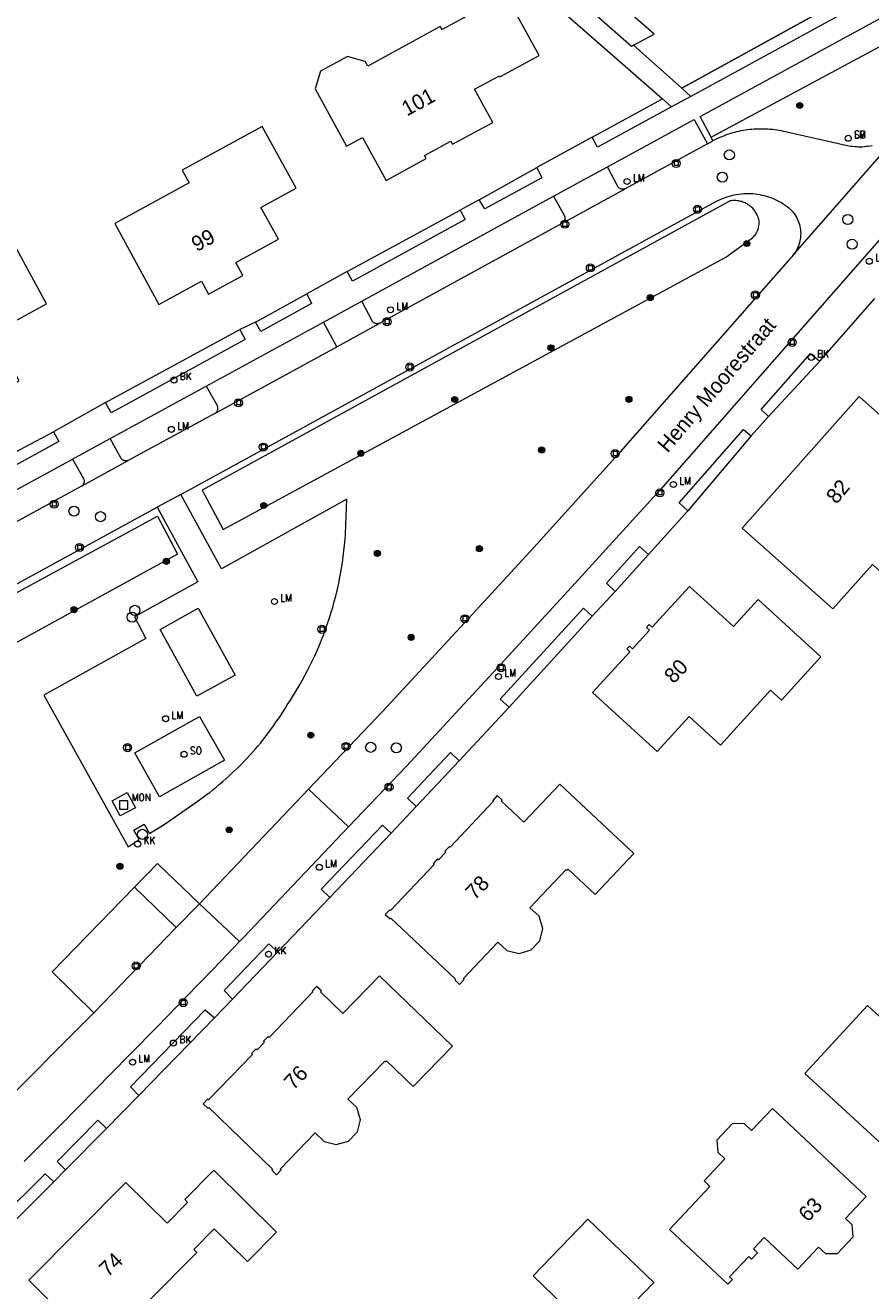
# Model space of a CAD drawing. Header units: metres. Extents: x 138165 to 154469, y 480134 to 494189.
# Tile 693 of 1056: x 147006 to 147075, y 487532 to 487637. Entities that reach past the tile are written whole.
import ezdxf

# ---------------------------------------------------------------- set-up
doc = ezdxf.new("R2010")
doc.units = ezdxf.units.M
doc.header["$LTSCALE"] = 0.001
doc.header["$MEASUREMENT"] = 0
for name, color, linetype, lineweight in [('Level 5', 7, 'Continuous', 0), ('TOP-L-terrein schutting raster hek leuning', 7, 'Continuous', 0), ('TOP-L-topo objecten punt', 7, 'Continuous', 0), ('TOP-L-topo objecten vlak', 7, 'Continuous', 0), ('TOP-T-topo huisnummering naamgeving', 7, 'Continuous', 0)]:
    doc.layers.add(name, color=color, linetype=linetype, lineweight=lineweight)
doc.styles.add('Style-INTL_ISO', font='INTL_ISO.shx')
doc.styles.add('Style-STANDARD', font='STANDARD.shx')

# ---------------------------------------------------------------- blocks, each defined once
blk = doc.blocks.new('24')
at = {"layer": 'TOP-L-topo objecten punt', "color": 7, "linetype": 'Continuous', "lineweight": 0}
for radius in [0.025, 0.0182, 0.0115, 0.005]:
    blk.add_circle((0, 0), radius, dxfattribs=at)
blk = doc.blocks.new('129')
at = {"layer": 'TOP-L-topo objecten punt', "color": 7, "linetype": 'Continuous', "lineweight": 0}
blk.add_circle((0, 0), 0.025, dxfattribs=at)
at = {"layer": 'TOP-L-topo objecten punt', "color": 7, "linetype": 'Continuous', "lineweight": 0, "style": 'Style-STANDARD'}
blk.add_text('SO', height=0.06, dxfattribs=at).set_placement((0.0483, 0))
blk = doc.blocks.new('34')
at = {"layer": 'TOP-L-topo objecten punt', "color": 7, "linetype": 'Continuous', "lineweight": 0}
for p, q in [((0.033, 0.033), (-0.034, 0.033)), ((-0.034, 0.033), (-0.034, -0.034)), ((0.033, -0.034), (0.033, 0.033)), ((-0.034, -0.034), (0.033, -0.034))]:
    blk.add_line(p, q, dxfattribs=at)
at = {"layer": 'TOP-L-topo objecten punt', "color": 7, "linetype": 'Continuous', "lineweight": 0, "style": 'Style-STANDARD'}
blk.add_text('MON', height=0.06, dxfattribs=at).set_placement((0.066, 0.033))
blk = doc.blocks.new('39')
at = {"layer": 'TOP-L-topo objecten punt', "color": 7, "linetype": 'Continuous', "lineweight": 0}
for p, q in [((0.0175, 0.0175), (-0.0175, 0.0175)), ((-0.0175, 0.0175), (-0.0175, -0.0175)), ((0.0175, 0.0175), (0.0175, -0.0175)), ((0.0175, -0.0175), (-0.0175, -0.0175))]:
    blk.add_line(p, q, dxfattribs=at)
blk.add_circle((0, 0), 0.0332, dxfattribs=at)
blk = doc.blocks.new('*U13')
at = {"layer": 'Level 5', "color": 7, "linetype": 'Continuous', "lineweight": 0}
blk.add_circle((0, 0), 0.0415, dxfattribs=at)
blk = doc.blocks.new('150')
at = {"layer": 'Level 5', "color": 7, "linetype": 'Continuous', "lineweight": 0}
blk.add_blockref('*U13', (0, 0), dxfattribs=at)
blk = doc.blocks.new('72')
at = {"layer": 'TOP-L-topo objecten punt', "color": 7, "linetype": 'Continuous', "lineweight": 0}
blk.add_circle((0, 0), 0.025, dxfattribs=at)
at = {"layer": 'TOP-L-topo objecten punt', "color": 7, "linetype": 'Continuous', "lineweight": 0, "style": 'Style-STANDARD'}
blk.add_text('BK', height=0.06, dxfattribs=at).set_placement((0.0483, 0))
blk = doc.blocks.new('16')
at = {"layer": 'TOP-L-topo objecten punt', "color": 7, "linetype": 'Continuous', "lineweight": 0}
blk.add_circle((0, 0), 0.025, dxfattribs=at)
at = {"layer": 'TOP-L-topo objecten punt', "color": 7, "linetype": 'Continuous', "lineweight": 0, "style": 'Style-STANDARD'}
blk.add_text('LM', height=0.06, dxfattribs=at).set_placement((0.0483, 0))
blk = doc.blocks.new('119')
at = {"layer": 'TOP-L-topo objecten punt', "color": 7, "linetype": 'Continuous', "lineweight": 0}
blk.add_circle((0, 0), 0.025, dxfattribs=at)
at = {"layer": 'TOP-L-topo objecten punt', "color": 7, "linetype": 'Continuous', "lineweight": 0, "style": 'Style-STANDARD'}
blk.add_text('KK', height=0.06, dxfattribs=at).set_placement((0.0483, 0))
blk = doc.blocks.new('175')
at = {"layer": 'TOP-L-topo objecten punt', "color": 7, "linetype": 'Continuous', "lineweight": 0}
blk.add_circle((0, 0), 0.025, dxfattribs=at)
at = {"layer": 'TOP-L-topo objecten punt', "color": 7, "linetype": 'Continuous', "lineweight": 0, "style": 'Style-STANDARD'}
blk.add_text('SB', height=0.06, dxfattribs=at).set_placement((0.0483, 0))

msp = doc.modelspace()

# ---------------------------------------------------------------- linework, layer by layer
at = {"layer": 'TOP-L-terrein schutting raster hek leuning', "flags": 128}
msp.add_lwpolyline([(147079.08, 487650.08), (147084.38, 487645.03), (147059.62, 487631.35), (147055.64, 487634.89)], dxfattribs=at)
at = {"layer": 'TOP-L-topo objecten vlak', "flags": 128}
for points in [[(147041.88, 487644.73), (147041.84, 487644.68), (147058.02, 487630.47)], [(147059.62, 487631.35), (147084.38, 487645.03)], [(147085.13, 487644.24), (147060.34, 487630.68)], [(147062.02, 487627.32), (147061.11, 487629.02), (147086.28, 487642.77)], [(147062.02, 487627.32), (147086.16, 487640.35), (147086.28, 487642.77)], [(147055.64, 487634.89), (147057.33, 487635.81), (147050.21, 487642.07)], [(147055.64, 487634.89), (147055.46, 487634.79), (147048.91, 487640.59)], [(147033.76, 487633.18), (147033.55, 487633.55), (147032.09, 487633.98), (147029.86, 487632.76), (147029.43, 487631.29), (147032.01, 487626.58), (147033.33, 487627.29), (147035.26, 487623.75), (147038.57, 487625.56), (147038.43, 487625.82), (147040.59, 487627), (147040.73, 487626.74), (147044.04, 487628.54), (147042.55, 487631.27), (147044.59, 487632.38), (147044.64, 487632.29), (147047.86, 487634.06), (147044.99, 487639.32), (147041.76, 487637.56), (147041.9, 487637.29), (147039.87, 487636.18), (147039.72, 487636.44), (147033.76, 487633.18)], [(147059.62, 487631.35), (147055.64, 487634.89)], [(147088, 487632.7), (147064.46, 487605.86), (147057.84, 487598.31), (147050.83, 487590.57), (147044.11, 487583.24), (147036.94, 487575.51), (147032.18, 487570.5)], [(147060.34, 487630.68), (147059.62, 487631.35)], [(147052.23, 487627.31), (147058.02, 487630.47)], [(147058.76, 487629.82), (147052.68, 487626.49), (147052.23, 487627.31)], [(147058.02, 487630.47), (147058.76, 487629.82)], [(147060.34, 487630.68), (147058.76, 487629.82)], [(147053.48, 487624.88), (147060.62, 487628.77), (147061.71, 487626.78)], [(147018.48, 487624.6), (147019.05, 487623.55), (147012.93, 487620.2), (147016.57, 487613.53), (147020.08, 487615.45), (147020.66, 487614.4), (147023.47, 487615.93), (147022.89, 487616.99), (147026.4, 487618.91), (147024.96, 487621.54), (147027.86, 487623.12), (147025.08, 487628.21), (147018.48, 487624.6)], [(147075.26, 487626.61), (147075.1, 487626.58), (147074.94, 487626.56), (147074.78, 487626.54), (147074.62, 487626.52), (147074.46, 487626.51), (147074.32, 487626.51), (147074.15, 487626.51), (147073.99, 487626.52), (147073.83, 487626.53), (147073.67, 487626.54), (147073.51, 487626.56), (147073.35, 487626.59), (147068, 487627.79), (147067.8, 487627.83), (147067.62, 487627.86), (147067.43, 487627.89), (147067.25, 487627.92), (147067.07, 487627.94), (147066.89, 487627.96), (147066.7, 487627.97), (147066.52, 487627.98), (147066.33, 487627.99), (147066.12, 487627.99), (147065.94, 487627.99), (147065.75, 487627.98), (147065.57, 487627.97), (147065.38, 487627.96), (147065.2, 487627.94), (147065.02, 487627.92), (147064.83, 487627.89), (147064.65, 487627.86), (147064.47, 487627.83), (147064.29, 487627.79), (147064.11, 487627.75), (147063.93, 487627.7), (147063.73, 487627.65), (147063.55, 487627.59), (147063.37, 487627.54), (147063.2, 487627.48), (147063.03, 487627.41), (147062.86, 487627.34), (147062.68, 487627.27), (147062.49, 487627.19), (147062.33, 487627.11), (147062.16, 487627.02)], [(147068.75, 487617.57), (147078.03, 487628.17)], [(147052.23, 487627.31), (147047.66, 487624.81)], [(147061.71, 487626.78), (147054.94, 487623.07)], [(147061.71, 487626.78), (147062.16, 487627.02)], [(147062.16, 487627.02), (147062.02, 487627.32)], [(147042.93, 487622.16), (147047.66, 487624.81)], [(147047.66, 487624.81), (147048.09, 487623.98), (147043.39, 487621.41), (147042.93, 487622.16)], [(147049.05, 487622.45), (147053.48, 487624.88)], [(147054.94, 487623.07), (147054.9, 487623.06), (147054.86, 487623.05), (147054.82, 487623.04), (147054.78, 487623.03), (147054.74, 487623.03), (147054.7, 487623.04), (147054.67, 487623.04), (147054.63, 487623.05), (147054.59, 487623.06), (147054.55, 487623.07), (147054.52, 487623.09), (147054.48, 487623.11), (147054.45, 487623.13), (147054.42, 487623.15), (147054.39, 487623.17), (147054.36, 487623.21), (147053.48, 487624.88)], [(147018.36, 487597.88), (147062.47, 487622.04), (147062.64, 487622.13), (147062.81, 487622.21), (147062.98, 487622.28), (147063.17, 487622.36), (147063.35, 487622.42), (147063.53, 487622.47), (147063.73, 487622.53), (147063.92, 487622.57), (147064.12, 487622.61), (147064.31, 487622.63), (147064.5, 487622.66), (147064.69, 487622.67), (147064.87, 487622.68), (147065.06, 487622.68), (147065.25, 487622.68), (147065.44, 487622.67), (147065.65, 487622.65), (147065.83, 487622.62), (147066.02, 487622.59), (147066.2, 487622.55), (147066.39, 487622.51), (147066.57, 487622.46), (147066.75, 487622.4), (147066.93, 487622.34), (147067.12, 487622.27), (147067.29, 487622.19), (147067.46, 487622.11), (147067.63, 487622.02), (147067.8, 487621.93), (147067.96, 487621.83), (147068.11, 487621.73), (147068.28, 487621.61), (147068.4, 487621.52), (147068.51, 487621.41), (147068.62, 487621.31), (147068.72, 487621.2), (147068.81, 487621.08), (147068.86, 487621.02), (147068.91, 487620.94), (147068.99, 487620.82), (147069.06, 487620.68), (147069.13, 487620.55), (147069.19, 487620.41), (147069.24, 487620.27), (147069.28, 487620.13), (147069.32, 487619.98), (147069.35, 487619.83), (147069.37, 487619.68), (147069.38, 487619.53), (147069.39, 487619.38), (147069.38, 487619.23), (147069.37, 487619.08), (147069.35, 487618.93), (147069.33, 487618.78), (147069.29, 487618.64), (147069.25, 487618.49), (147069.2, 487618.35), (147069.14, 487618.21), (147069.08, 487618.08), (147069.01, 487617.95), (147068.93, 487617.82), (147068.84, 487617.69), (147068.75, 487617.57)], [(147049.79, 487620.24), (147054.94, 487623.07)], [(147065.51, 487621.38), (147065.44, 487621.46), (147065.37, 487621.52), (147065.31, 487621.58), (147065.23, 487621.65), (147065.14, 487621.71), (147065.07, 487621.76), (147064.98, 487621.82), (147064.9, 487621.86), (147064.82, 487621.9), (147064.73, 487621.94), (147064.63, 487621.98), (147064.54, 487622.01), (147064.46, 487622.03), (147064.36, 487622.06), (147064.27, 487622.08), (147064.16, 487622.09), (147064.06, 487622.1), (147063.97, 487622.1), (147063.88, 487622.1), (147063.78, 487622.1), (147063.67, 487622.09), (147063.58, 487622.08), (147020.12, 487598.25), (147021.86, 487595.01), (147063.24, 487617.45), (147065.43, 487619.03), (147065.5, 487619.1), (147065.57, 487619.18), (147065.63, 487619.26), (147065.69, 487619.34), (147065.75, 487619.43), (147065.8, 487619.53), (147065.84, 487619.62), (147065.88, 487619.72), (147065.91, 487619.82), (147065.93, 487619.92), (147065.95, 487620.02), (147065.97, 487620.12), (147065.97, 487620.22), (147065.97, 487620.33), (147065.97, 487620.42), (147065.95, 487620.53), (147065.93, 487620.62), (147065.9, 487620.72), (147065.86, 487620.8), (147065.82, 487620.9), (147065.78, 487620.99), (147065.73, 487621.07), (147065.68, 487621.14), (147065.63, 487621.23), (147065.56, 487621.31), (147065.51, 487621.38)], [(147033.27, 487613.82), (147049.05, 487622.45)], [(147042.93, 487622.16), (147041.36, 487621.3)], [(147049.05, 487622.45), (147049.95, 487620.85), (147049.96, 487620.81), (147049.97, 487620.77), (147049.98, 487620.73), (147049.99, 487620.68), (147049.99, 487620.64), (147049.98, 487620.6), (147049.98, 487620.56), (147049.97, 487620.52), (147049.96, 487620.48), (147049.94, 487620.44), (147049.92, 487620.4), (147049.9, 487620.36), (147049.88, 487620.33), (147049.85, 487620.29), (147049.82, 487620.27), (147049.79, 487620.24)], [(146989.75, 487610.27), (146994.55, 487601.5), (147005.08, 487607.25), (147002.92, 487611.2), (147007.31, 487613.6), (147003.47, 487620.62), (146995.57, 487616.3), (146996.77, 487614.11), (146989.75, 487610.27)], [(147032.07, 487616.26), (147041.36, 487621.3)], [(147041.36, 487621.3), (147041.78, 487620.54), (147032.51, 487615.45), (147032.07, 487616.26)], [(147049.79, 487620.24), (147034.74, 487611.99)], [(147068.75, 487617.57), (147068.65, 487617.46), (147068.6, 487617.41), (147068.54, 487617.35), (147054.14, 487600.97), (147047.42, 487593.53), (147041.72, 487587.31), (147034.99, 487580.05), (147028.89, 487573.61)], [(147032.07, 487616.26), (147028.75, 487614.41)], [(147024.52, 487612.09), (147028.75, 487614.41)], [(147028.75, 487614.41), (147029.14, 487613.63), (147024.95, 487611.32), (147024.52, 487612.09)], [(147030.11, 487612.09), (147033.27, 487613.82)], [(147034.74, 487611.99), (147034.7, 487611.98), (147034.67, 487611.97), (147034.63, 487611.96), (147034.58, 487611.95), (147034.54, 487611.95), (147034.5, 487611.95), (147034.46, 487611.96), (147034.42, 487611.96), (147034.39, 487611.97), (147034.35, 487611.99), (147034.31, 487612.01), (147034.27, 487612.03), (147034.24, 487612.05), (147034.21, 487612.08), (147034.18, 487612.1), (147034.15, 487612.14), (147033.27, 487613.82)], [(147070.96, 487608.87), (147075.49, 487614.04)], [(147020.46, 487606.81), (147030.11, 487612.09)], [(147024.52, 487612.09), (147023.22, 487611.48)], [(147031.22, 487610.06), (147030.11, 487612.09)], [(147012.18, 487605.47), (147023.22, 487611.48)], [(147023.22, 487611.48), (147023.68, 487610.66), (147012.64, 487604.62), (147012.18, 487605.47)], [(147031.22, 487610.06), (147034.74, 487611.99)], [(147021.18, 487604.56), (147031.22, 487610.06)], [(147066.73, 487604.32), (147066.14, 487604.9), (147070.2, 487609.5), (147070.96, 487608.87)], [(147070.96, 487608.87), (147066.73, 487604.32)], [(147079.02, 487595.1), (147078.42, 487595.64), (147084.34, 487602.28), (147079.11, 487606.94), (147076.45, 487603.95), (147074.21, 487605.95), (147064.57, 487595.12), (147072.04, 487588.47), (147075.3, 487592.12), (147076.79, 487590.79), (147079.91, 487594.31), (147079.02, 487595.1)], [(147012.56, 487602.51), (147020.46, 487606.81)], [(147020.46, 487606.81), (147021.33, 487605.26), (147021.35, 487605.21), (147021.37, 487605.17), (147021.39, 487605.12), (147021.39, 487605.08), (147021.4, 487605.03), (147021.4, 487604.98), (147021.4, 487604.92), (147021.39, 487604.88), (147021.38, 487604.83), (147021.36, 487604.78), (147021.34, 487604.74), (147021.31, 487604.7), (147021.28, 487604.66), (147021.25, 487604.62), (147021.22, 487604.59), (147021.18, 487604.56)], [(147012.18, 487605.47), (147007.9, 487603.05)], [(147021.18, 487604.56), (147014.04, 487600.69)], [(147065.32, 487602.73), (147066.73, 487604.32)], [(147002.79, 487600.35), (147007.9, 487603.05)], [(147007.9, 487603.05), (147008.34, 487602.26), (147003.25, 487599.49), (147002.79, 487600.35)], [(147060.11, 487596.55), (147059.38, 487597.19), (147064.68, 487603.25), (147065.32, 487602.73)], [(147065.32, 487602.73), (147060.11, 487596.55)], [(147009.46, 487600.79), (147012.56, 487602.51)], [(147014.04, 487600.69), (147014.01, 487600.68), (147013.97, 487600.66), (147013.93, 487600.66), (147013.89, 487600.65), (147013.85, 487600.65), (147013.81, 487600.65), (147013.76, 487600.66), (147013.72, 487600.67), (147013.68, 487600.68), (147013.64, 487600.7), (147013.61, 487600.72), (147013.57, 487600.74), (147013.54, 487600.77), (147013.51, 487600.79), (147013.48, 487600.83), (147013.45, 487600.86), (147012.56, 487602.51)], [(146998.02, 487594.55), (147009.46, 487600.79)], [(147009.46, 487600.79), (147010.37, 487599.2), (147010.39, 487599.16), (147010.4, 487599.12), (147010.42, 487599.07), (147010.42, 487599.03), (147010.42, 487598.98), (147010.42, 487598.94), (147010.42, 487598.9), (147010.4, 487598.86), (147010.39, 487598.82), (147010.37, 487598.78), (147010.35, 487598.74), (147010.33, 487598.7), (147010.3, 487598.66), (147010.27, 487598.64), (147010.23, 487598.61), (147010.19, 487598.58)], [(147010.19, 487598.58), (147014.04, 487600.69)], [(147010.19, 487598.58), (146999.49, 487592.72)], [(147016.43, 487596.83), (147019.78, 487590.69), (147014.55, 487587.8), (147015.5, 487586.02), (147007.1, 487581.36), (147014.05, 487568.87), (147014.94, 487569.46), (147014.51, 487570.24), (147015.36, 487570.72), (147015.8, 487569.95), (147017.09, 487570.75), (147019.64, 487572.55), (147019.9, 487572.73), (147020.2, 487572.94), (147020.49, 487573.16), (147020.75, 487573.35), (147021, 487573.55), (147021.28, 487573.78), (147021.56, 487574.01), (147021.84, 487574.25), (147022.11, 487574.49), (147022.35, 487574.7), (147022.58, 487574.92), (147022.85, 487575.17), (147023.08, 487575.39), (147023.33, 487575.65), (147023.59, 487575.91), (147023.81, 487576.14), (147024.02, 487576.38), (147024.27, 487576.65), (147024.51, 487576.92), (147024.71, 487577.16), (147024.95, 487577.44), (147025.17, 487577.73), (147025.4, 487578.01), (147025.59, 487578.27), (147025.78, 487578.52), (147026, 487578.82), (147026.2, 487579.12), (147026.39, 487579.38), (147026.59, 487579.68), (147026.76, 487579.95), (147026.95, 487580.26), (147027.13, 487580.55), (147027.39, 487580.95), (147027.65, 487581.35), (147027.9, 487581.76), (147028.12, 487582.13), (147028.35, 487582.55), (147028.58, 487582.97), (147028.81, 487583.39), (147029, 487583.78), (147029.21, 487584.21), (147029.39, 487584.6), (147029.59, 487585.04), (147029.78, 487585.48), (147029.96, 487585.92), (147030.13, 487586.37), (147030.3, 487586.82), (147030.45, 487587.27), (147030.61, 487587.72), (147030.75, 487588.18), (147030.87, 487588.59), (147031, 487589.06), (147031.12, 487589.52), (147031.23, 487589.99), (147031.34, 487590.45), (147031.44, 487590.92), (147031.52, 487591.35), (147031.6, 487591.82), (147031.68, 487592.29), (147031.74, 487592.77), (147031.8, 487593.24), (147031.85, 487593.72), (147031.9, 487594.2), (147031.93, 487594.64), (147032.03, 487597.49), (147021.71, 487591.77), (147018.36, 487597.88)], [(147018.36, 487597.88), (147016.43, 487596.83)], [(146988.75, 487581.7), (147016.43, 487596.83)], [(147056.87, 487592.94), (147060.11, 487596.55)], [(146982.49, 487573.43), (146980.81, 487576.73), (147016.44, 487596.09), (147018.11, 487592.98), (146982.49, 487573.43)], [(147054.12, 487589.9), (147053.41, 487590.58), (147056.13, 487593.59), (147056.87, 487592.94)], [(147056.87, 487592.94), (147054.12, 487589.9)], [(147066.91, 487581.76), (147067.8, 487580.95), (147071.05, 487584.51), (147065.88, 487589.23), (147063.86, 487587.01), (147060.23, 487590.31), (147057.17, 487586.95), (147056.92, 487587.17), (147056.7, 487586.93), (147056.95, 487586.71), (147055.54, 487585.17), (147055.3, 487585.39), (147055.08, 487585.16), (147055.33, 487584.93), (147052.25, 487581.57), (147057.57, 487576.71), (147060.2, 487579.59), (147062.79, 487577.24), (147066.91, 487581.76)], [(147052.24, 487587.85), (147054.12, 487589.9)], [(147019.8, 487588.52), (147022.85, 487583), (147019.7, 487581.26), (147016.66, 487586.76), (147019.8, 487588.52)], [(147045.4, 487580.37), (147044.66, 487581.03), (147051.51, 487588.52), (147052.24, 487587.85)], [(147052.24, 487587.85), (147045.4, 487580.37)], [(147041.27, 487575.95), (147045.4, 487580.37)], [(147014.58, 487576.6), (147019.92, 487579.61), (147021.96, 487576), (147016.62, 487572.99), (147014.58, 487576.6)], [(147037.75, 487572.18), (147037.04, 487572.86), (147040.56, 487576.63), (147041.27, 487575.95)], [(147041.27, 487575.95), (147037.75, 487572.18)], [(147028.89, 487573.61), (147027.83, 487572.51), (147019.92, 487564.16)], [(147032.18, 487570.5), (147028.89, 487573.61)], [(147048.16, 487562.14), (147047.86, 487563.14), (147047.11, 487563.84), (147050.09, 487567), (147050.17, 487566.93), (147050.25, 487567.02), (147052.47, 487564.93), (147055.65, 487568.31), (147049.57, 487574.03), (147046.61, 487570.89), (147044.74, 487572.64), (147044.81, 487572.71), (147044.42, 487573.08), (147044.05, 487572.69), (147044.12, 487572.62), (147040.55, 487568.83), (147040.48, 487568.9), (147040.11, 487568.5), (147040.18, 487568.43), (147039.58, 487567.8), (147039.51, 487567.87), (147039.14, 487567.47), (147039.21, 487567.41), (147035.64, 487563.61), (147035.57, 487563.68), (147035.2, 487563.29), (147035.59, 487562.92), (147035.66, 487562.99), (147040.99, 487557.97), (147040.93, 487557.9), (147041.32, 487557.53), (147041.69, 487557.92), (147041.62, 487557.99), (147044.46, 487561.01), (147045.2, 487560.31), (147046.21, 487560.08), (147047.21, 487560.37), (147047.92, 487561.13), (147048.16, 487562.14)], [(147014.64, 487572.08), (147013.38, 487571.41), (147012.71, 487572.66), (147013.96, 487573.34), (147014.64, 487572.08)], [(147035.68, 487569.99), (147037.75, 487572.18)], [(147032.18, 487570.5), (147023.51, 487561.37), (147023.2, 487561.05)], [(147030.63, 487564.69), (147029.93, 487565.36), (147034.96, 487570.65), (147035.68, 487569.99)], [(147035.68, 487569.99), (147030.63, 487564.69)], [(147019.92, 487564.16), (147016.45, 487567.5), (147014.57, 487565.55)], [(147014.57, 487565.55), (147007.79, 487558.56), (147011.21, 487555.19)], [(147018, 487562.21), (147014.57, 487565.55)], [(147018, 487562.21), (147019.92, 487564.16)], [(147023.2, 487561.05), (147019.92, 487564.16)], [(147026.37, 487560.2), (147030.63, 487564.69)], [(147011.21, 487555.19), (147018, 487562.21)], [(147023.2, 487561.05), (147022.2, 487560), (147021.05, 487558.82), (147018.77, 487556.45), (147016.47, 487554.09), (147014.17, 487551.74), (147012.7, 487550.24), (147011.31, 487548.83), (147009.91, 487547.41), (147008.52, 487546), (147007.12, 487544.59), (147005.48, 487542.95)], [(147022.62, 487556.3), (147021.93, 487557.03), (147025.62, 487560.86), (147026.37, 487560.2)], [(147026.37, 487560.2), (147022.62, 487556.3)], [(147025.26, 487552.77), (147024.65, 487552.15), (147024.58, 487552.22), (147024.2, 487551.83), (147024.28, 487551.76), (147020.66, 487548.01), (147020.58, 487548.08), (147020.21, 487547.69), (147020.6, 487547.32), (147020.67, 487547.39), (147025.93, 487542.3), (147025.86, 487542.23), (147026.25, 487541.85), (147026.62, 487542.24), (147026.55, 487542.31), (147029.43, 487545.29), (147030.17, 487544.59), (147031.17, 487544.33), (147032.17, 487544.62), (147032.9, 487545.37), (147033.15, 487546.38), (147032.86, 487547.38), (147032.13, 487548.08), (147035.15, 487551.21), (147035.22, 487551.14), (147035.3, 487551.22), (147037.5, 487549.11), (147040.72, 487552.44), (147034.72, 487558.24), (147031.71, 487555.14), (147029.87, 487556.92), (147029.94, 487556.99), (147029.55, 487557.36), (147029.18, 487556.98), (147029.25, 487556.91), (147025.63, 487553.16), (147025.56, 487553.23), (147025.18, 487552.84), (147025.26, 487552.77)], [(147082.68, 487548.59), (147079.74, 487551.31), (147081.1, 487552.78), (147081.62, 487552.29), (147083.93, 487554.79), (147079.52, 487558.86), (147075.86, 487554.9), (147074.9, 487555.78), (147069.74, 487550.2), (147077.52, 487543.01), (147082.68, 487548.59)], [(147021.15, 487554.77), (147022.62, 487556.3)], [(147011.21, 487555.19), (146994.46, 487538.37)], [(147014.92, 487548.37), (147014.24, 487549.09), (147020.38, 487555.42), (147021.15, 487554.77)], [(147021.15, 487554.77), (147014.92, 487548.37)], [(147012.26, 487545.66), (147014.92, 487548.37)], [(147065.5, 487535.74), (147066.39, 487536.68), (147069.15, 487534.08), (147070.86, 487535.89), (147071.42, 487535.36), (147072.41, 487535.35), (147073.7, 487536.72), (147073.62, 487537.71), (147073.07, 487538.23), (147074.77, 487540.05), (147067.06, 487547.31), (147065.35, 487545.5), (147064.77, 487546.05), (147063.77, 487546.07), (147062.48, 487544.69), (147062.56, 487543.7), (147063.14, 487543.16), (147061.44, 487541.34), (147061.92, 487540.88), (147058.59, 487537.34), (147063.39, 487532.82), (147063.77, 487533.22), (147063.54, 487533.43), (147065.11, 487535.11), (147065.35, 487534.89), (147065.84, 487535.41), (147065.5, 487535.74)], [(147008.88, 487542.24), (147008.2, 487542.95), (147011.55, 487546.35), (147012.26, 487545.66)], [(147012.26, 487545.66), (147008.88, 487542.24)], [(147021.13, 487537.39), (147023.85, 487534.7), (147026.24, 487537.11), (147021.09, 487542.22), (147018.69, 487539.8), (147018.93, 487539.57), (147017.24, 487537.86), (147013.85, 487541.22), (147005.86, 487533.15), (147011.68, 487527.38), (147019.68, 487535.45), (147019.44, 487535.68), (147021.13, 487537.39)], [(147007.91, 487541.26), (147008.88, 487542.24)], [(147000.23, 487533.63), (146999.55, 487534.34), (147007.22, 487541.92), (147007.91, 487541.26)], [(147007.91, 487541.26), (147000.23, 487533.63)], [(147060.52, 487525.05), (147054.9, 487530.46), (147057.31, 487532.96), (147051.88, 487538.2), (147047.36, 487533.51), (147049.87, 487531.09), (147046.36, 487527.45), (147054.9, 487519.22), (147060.52, 487525.05)]]:
    msp.add_lwpolyline(points, dxfattribs=at)

# ---------------------------------------------------------------- block references
at = {"layer": 'TOP-L-topo objecten punt', "xscale": 10, "yscale": 10, "zscale": 10}
for name, p in [('24', (147069.31, 487629.93)), ('175', (147073.3, 487627.23)), ('16', (147073.3, 487627.23)), ('150', (147063.52, 487625.86)), ('39', (147059.14, 487625.15)), ('16', (147055.1, 487623.67)), ('150', (147062.94, 487624.03)), ('39', (147060.89, 487621.38)), ('39', (147049.97, 487620.15)), ('150', (147073.26, 487620.54)), ('24', (147064.96, 487618.56)), ('150', (147073.62, 487618.5)), ('16', (147075.04, 487617.1)), ('39', (147052.08, 487616.55)), ('24', (147057.01, 487614.1)), ('39', (147065.66, 487614.32)), ('16', (147035.63, 487613.1)), ('39', (147035.34, 487612.12)), ('24', (147048.83, 487609.97)), ('39', (147068.69, 487610.42)), ('72', (147070.26, 487609.18)), ('72', (147017.8, 487607.32)), ('39', (147037.22, 487608.39)), ('24', (147040.92, 487605.71)), ('24', (147055.25, 487605.72)), ('39', (147023.12, 487605.44)), ('16', (147017.6, 487603.25)), ('39', (147025.16, 487601.79)), ('24', (147048.07, 487601.56)), ('24', (147033.19, 487601.28)), ('39', (147054.12, 487601.25)), ('16', (147058.91, 487598.71)), ('39', (147057.8, 487598.02)), ('39', (147007.95, 487597.09)), ('150', (147009.58, 487596.51)), ('150', (147011.76, 487596.06)), ('24', (147025.2, 487596.98)), ('39', (147010.03, 487593.52)), ('24', (147034.55, 487593.03)), ('24', (147042.95, 487593.43)), ('24', (147017.19, 487592.38)), ('16', (147026.08, 487589.07)), ('24', (147009.59, 487588.39)), ('150', (147014.36, 487587.78)), ('150', (147014.59, 487588.34)), ('39', (147029.99, 487586.78)), ('39', (147041.75, 487587.65)), ('24', (147037.33, 487586.12)), ('39', (147044.73, 487583.61)), ('16', (147044.52, 487582.89)), ('16', (147017.12, 487579.41)), ('24', (147029.07, 487578.06)), ('39', (147013.99, 487577.03)), ('129', (147018.64, 487576.49)), ('39', (147031.97, 487577.13)), ('150', (147034, 487577.06)), ('150', (147036.11, 487577.02)), ('39', (147035.51, 487573.78)), ('34', (147013.67, 487572.31)), ('24', (147022.35, 487570.26)), ('119', (147014.82, 487569.09)), ('150', (147015.21, 487569.89)), ('24', (147013.36, 487567.26)), ('16', (147029.77, 487567.18)), ('119', (147025.59, 487560.02)), ('39', (147014.69, 487559.05)), ('39', (147018.56, 487556.02)), ('72', (147017.76, 487552.69)), ('16', (147014.4, 487551.12))]:
    msp.add_blockref(name, p, dxfattribs=at)

# ---------------------------------------------------------------- texts
at = {"layer": 'TOP-T-topo huisnummering naamgeving', "style": 'Style-INTL_ISO'}
for s, rotation, p in [('101', 28.4, (147036.98, 487629.02)), ('99', 28.4, (147019.68, 487617.85)), ('Henry Moorestraat', 49.4, (147058.43, 487601.26)), ('82', 50.4, (147072.34, 487597.03)), ('80', 46.2, (147058.93, 487582.24)), ('78', 46.2, (147042.57, 487564.41)), ('76', 46.2, (147027.64, 487548.76)), ('63', 45.9, (147069.98, 487537.89)), ('74', 43.6, (147012.37, 487533.36))]:
    msp.add_text(s, height=1.25, rotation=rotation, dxfattribs=at).set_placement(p)

doc.saveas('drawing.dxf')
